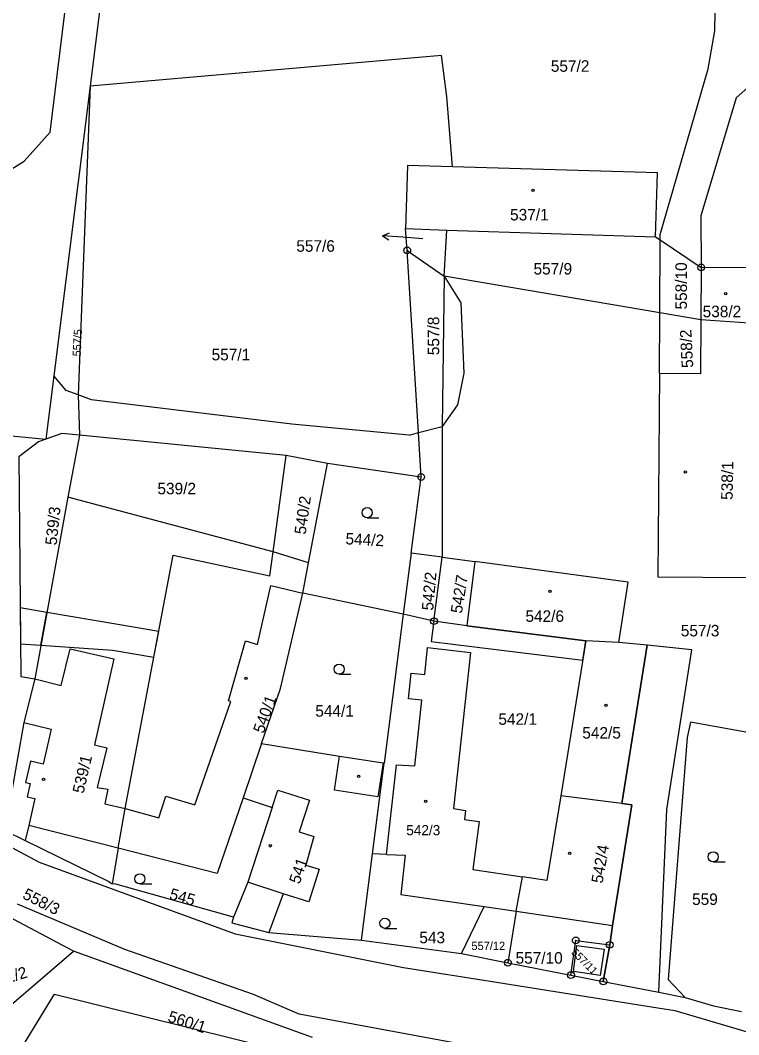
# Model space of a CAD drawing. Extents: x -504988 to -494607, y -1123820 to -1114018.
# Drawn here: x -499581.2 to -499475.3, y -1121441.4 to -1121291.8 of the extents above; entities that cross this region are included whole.
import ezdxf

# ---------------------------------------------------------------- set-up
doc = ezdxf.new("R2010")
doc.units = 0
for name, color, linetype in [('Hranice parcel', 7, 'Continuous'), ('Parcelní čísla', 7, 'Continuous'), ('Pop  PČ popisy', 7, 'Continuous'), ('Vnitřní kresba', 7, 'Continuous'), ('Věcná břemena k části', 7, 'Continuous'), ('Značky bodu BP', 7, 'Continuous'), ('Značky budov', 7, 'Continuous'), ('Značky kultur', 7, 'Continuous')]:
    doc.layers.add(name, color=color, linetype=linetype)

msp = doc.modelspace()

# ---------------------------------------------------------------- linework, layer by layer
at = {"layer": 'Hranice parcel'}
for p, q in [((-499524.41, -1121322.55), (-499518.32, -1121322.77)), ((-499524.17, -1121325.76), (-499524.41, -1121322.55)), ((-499518.71, -1121329.57), (-499518.32, -1121322.77)), ((-499518.32, -1121322.77), (-499487.56, -1121323.76)), ((-499487.56, -1121323.76), (-499486.87, -1121324.22)), ((-499486.93, -1121334.97), (-499486.87, -1121324.22)), ((-499486.87, -1121324.22), (-499480.83, -1121328.26)), ((-499524.17, -1121325.76), (-499518.71, -1121329.57)), ((-499486.93, -1121334.97), (-499518.71, -1121329.57)), ((-499480.83, -1121328.26), (-499480.88, -1121335.99)), ((-499486.99, -1121343.91), (-499486.93, -1121334.97)), ((-499480.88, -1121335.99), (-499486.93, -1121334.97)), ((-499473.74, -1121336.51), (-499480.88, -1121335.99)), ((-499585.06, -1121352.87), (-499577.48, -1121353.58)), ((-499572.52, -1121353), (-499574.21, -1121362.13)), ((-499542.02, -1121356.01), (-499572.52, -1121353)), ((-499543.95, -1121370.19), (-499542.02, -1121356.01)), ((-499535.95, -1121357.19), (-499542.02, -1121356.01)), ((-499538.72, -1121371.8), (-499535.95, -1121357.19)), ((-499522.12, -1121359.17), (-499535.95, -1121357.19)), ((-499523.57, -1121370.4), (-499522.12, -1121359.17)), ((-499574.21, -1121362.13), (-499579.11, -1121388.94)), ((-499543.95, -1121370.19), (-499574.21, -1121362.13)), ((-499538.72, -1121371.8), (-499543.95, -1121370.19)), ((-499523.57, -1121370.4), (-499524.78, -1121379.41)), ((-499519.03, -1121371), (-499523.57, -1121370.4)), ((-499520.23, -1121380.43), (-499519.03, -1121371)), ((-499519.03, -1121371), (-499514.19, -1121371.65)), ((-499539.57, -1121376.3), (-499538.72, -1121371.8)), ((-499514.19, -1121371.65), (-499515.4, -1121381.1)), ((-499524.78, -1121379.41), (-499539.57, -1121376.3)), ((-499524.78, -1121379.41), (-499527.56, -1121401.35)), ((-499520.23, -1121380.43), (-499524.78, -1121379.41)), ((-499515.4, -1121381.1), (-499520.23, -1121380.43)), ((-499515.4, -1121381.1), (-499497.82, -1121383.35)), ((-499497.82, -1121383.35), (-499501.54, -1121406.16)), ((-499492.99, -1121383.55), (-499497.82, -1121383.35)), ((-499579.11, -1121388.94), (-499580.69, -1121395.38)), ((-499580.69, -1121395.38), (-499583.51, -1121411.27)), ((-499545.65, -1121398.46), (-499548.39, -1121406.46)), ((-499529.29, -1121414.74), (-499527.56, -1121401.35)), ((-499492.54, -1121407.29), (-499501.54, -1121406.16)), ((-499583.51, -1121411.27), (-499580.51, -1121412.75)), ((-499566.79, -1121413.92), (-499567.68, -1121419.17)), ((-499530.93, -1121427.47), (-499529.29, -1121414.74)), ((-499527.25, -1121414.83), (-499529.29, -1121414.74)), ((-499508.13, -1121423.21), (-499507.16, -1121418.11)), ((-499573.41, -1121429.07), (-499585.97, -1121422.41)), ((-499516.17, -1121429.45), (-499512.82, -1121422.52)), ((-499512.82, -1121422.52), (-499508.13, -1121423.21)), ((-499508.13, -1121423.21), (-499509.33, -1121430.79)), ((-499508.13, -1121423.21), (-499493.92, -1121425.31)), ((-499494.32, -1121428.15), (-499493.92, -1121425.31)), ((-499530.93, -1121427.47), (-499516.17, -1121429.45)), ((-499500.03, -1121432.61), (-499499.32, -1121427.5)), ((-499499.32, -1121427.5), (-499494.32, -1121428.15)), ((-499495.26, -1121433.54), (-499494.32, -1121428.15)), ((-499585.14, -1121439.17), (-499573.41, -1121429.07)), ((-499538.16, -1121441.82), (-499573.41, -1121429.07)), ((-499516.17, -1121429.45), (-499509.33, -1121430.79)), ((-499509.33, -1121430.79), (-499500.03, -1121432.61)), ((-499500.03, -1121432.61), (-499495.26, -1121433.54))]:
    msp.add_line(p, q, dxfattribs=at)
for points in [[(-499618.28, -1121230.05), (-499616.51, -1121239.55), (-499615.21, -1121250.4), (-499612.69, -1121306), (-499607.63, -1121311.95), (-499585.22, -1121315.4), (-499580.65, -1121312.61), (-499576.84, -1121308.33), (-499567.62, -1121233.51)], [(-499486.87, -1121324.22), (-499486.86, -1121323.39), (-499479.81, -1121298.97), (-499478.82, -1121293.36), (-499478.67, -1121284.88), (-499481.16, -1121281.36), (-499487.7, -1121276.33), (-499492.76, -1121274.33), (-499497.63, -1121273.78), (-499558.94, -1121267.14), (-499561.8, -1121267.75), (-499565.13, -1121269.75), (-499567.38, -1121273.1), (-499570.95, -1121301.52)], [(-499517.5, -1121313.44), (-499518.32, -1121303.06), (-499519.14, -1121297), (-499570.95, -1121301.52)], [(-499470.76, -1121299.24), (-499471.45, -1121299.51), (-499475.66, -1121303.26), (-499480.87, -1121320.65), (-499480.83, -1121328.26)], [(-499570.95, -1121301.52), (-499576.31, -1121344.23), (-499577.48, -1121353.58)], [(-499570.95, -1121301.52), (-499572.7, -1121347.05), (-499572.52, -1121353)], [(-499517.5, -1121313.44), (-499524.12, -1121313.25), (-499524.41, -1121322.55)], [(-499487.56, -1121323.76), (-499487.28, -1121314.32), (-499517.5, -1121313.44)], [(-499522.12, -1121359.17), (-499522.52, -1121352.62), (-499524.17, -1121325.76)], [(-499518.71, -1121329.57), (-499519.04, -1121351.7), (-499519.03, -1121371)], [(-499473.74, -1121336.51), (-499473.68, -1121328.31), (-499480.83, -1121328.26)], [(-499486.99, -1121343.91), (-499487.21, -1121373.91), (-499474.01, -1121374.01), (-499473.74, -1121336.51)], [(-499480.88, -1121335.99), (-499480.94, -1121343.96), (-499486.99, -1121343.91)], [(-499572.52, -1121353), (-499575.12, -1121352.74), (-499577.48, -1121353.58)], [(-499577.48, -1121353.58), (-499578.56, -1121353.96), (-499581.44, -1121356.18), (-499581.13, -1121388.59), (-499579.11, -1121388.94)], [(-499566.79, -1121413.92), (-499565.79, -1121408.03), (-499558.68, -1121370.69), (-499544.44, -1121373.76), (-499543.95, -1121370.19)], [(-499492.99, -1121383.55), (-499491.57, -1121374.67), (-499514.19, -1121371.65)], [(-499545.65, -1121398.46), (-499542.86, -1121390.34), (-499539.57, -1121376.3)], [(-499527.25, -1121414.83), (-499525.76, -1121401.6), (-499523.06, -1121401.74), (-499522.01, -1121392.09), (-499524, -1121391.88), (-499523.59, -1121388.07), (-499521.6, -1121388.29), (-499521.17, -1121384.29), (-499514.85, -1121385.03), (-499517.34, -1121408.04), (-499515.59, -1121408.32), (-499515.73, -1121409.66), (-499513.58, -1121409.95), (-499514.5, -1121417.04), (-499507.16, -1121418.11)], [(-499492.54, -1121407.29), (-499488.8, -1121383.98), (-499492.99, -1121383.55)], [(-499580.69, -1121395.38), (-499576.66, -1121396.36), (-499577.88, -1121401.53), (-499579.72, -1121401.09), (-499580.45, -1121404.2), (-499579.78, -1121404.36), (-499580.23, -1121406.31), (-499579.11, -1121406.57), (-499579.99, -1121410.56), (-499580.51, -1121412.75)], [(-499472.35, -1121397.15), (-499482.38, -1121395.33), (-499482.87, -1121397.56), (-499485.69, -1121433.28), (-499483.21, -1121435.9)], [(-499545.65, -1121398.46), (-499534.14, -1121400.33), (-499527.72, -1121401.33), (-499527.56, -1121401.35)], [(-499548.39, -1121406.46), (-499552.21, -1121417.62), (-499566.79, -1121413.92)], [(-499548.39, -1121406.46), (-499544.08, -1121407.89), (-499547.69, -1121418.91), (-499549.8, -1121424.07)], [(-499501.54, -1121406.16), (-499503.57, -1121418.64), (-499507.16, -1121418.11)], [(-499493.92, -1121425.31), (-499491.06, -1121407.53), (-499492.54, -1121407.29)], [(-499580.51, -1121412.75), (-499568.17, -1121418.83), (-499567.68, -1121419.17)], [(-499527.25, -1121414.83), (-499524.49, -1121414.94), (-499525.11, -1121420.71), (-499512.82, -1121422.52)], [(-499549.8, -1121424.07), (-499567.15, -1121419.19), (-499567.68, -1121419.17)], [(-499549.8, -1121424.07), (-499550.03, -1121424.89), (-499544.59, -1121426.34), (-499530.93, -1121427.47)], [(-499495.26, -1121433.54), (-499487.08, -1121435.14), (-499483.21, -1121435.9)], [(-499581.32, -1121443.76), (-499576.19, -1121435.44), (-499536.38, -1121445.31)], [(-499483.21, -1121435.9), (-499479.01, -1121437.13), (-499474.87, -1121437.96)]]:
    msp.add_lwpolyline(points, dxfattribs=at)
at = {"layer": 'Pop  PČ popisy'}
for p, q in [((-499527.83, -1121323.62), (-499526.8, -1121323.19)), ((-499524.84, -1121323.83), (-499527.83, -1121323.62)), ((-499527.83, -1121323.62), (-499526.87, -1121324.19)), ((-499521.85, -1121324.04), (-499524.84, -1121323.83))]:
    msp.add_line(p, q, dxfattribs=at)
at = {"layer": 'Vnitřní kresba'}
for p, q in [((-499518.71, -1121329.57), (-499516.29, -1121333.49)), ((-499516.29, -1121333.49), (-499515.85, -1121343.85)), ((-499574.48, -1121346.4), (-499576.31, -1121344.23)), ((-499515.85, -1121343.85), (-499516.75, -1121348.51)), ((-499572.7, -1121347.05), (-499574.48, -1121346.4)), ((-499570.74, -1121347.77), (-499572.7, -1121347.05)), ((-499541.18, -1121351.39), (-499570.74, -1121347.77)), ((-499516.75, -1121348.51), (-499519.04, -1121351.7)), ((-499523.88, -1121352.98), (-499541.18, -1121351.39)), ((-499522.52, -1121352.62), (-499519.04, -1121351.7)), ((-499523.88, -1121352.98), (-499522.52, -1121352.62)), ((-499546.23, -1121383.87), (-499544.29, -1121375.19)), ((-499544.29, -1121375.19), (-499539.57, -1121376.3)), ((-499550.55, -1121392.16), (-499548.01, -1121383.35)), ((-499548.01, -1121383.35), (-499546.23, -1121383.87)), ((-499575.2, -1121389.89), (-499573.86, -1121384.52)), ((-499573.86, -1121384.52), (-499567.43, -1121385.97)), ((-499567.43, -1121385.97), (-499570.28, -1121398.66)), ((-499579.11, -1121388.94), (-499575.2, -1121389.89)), ((-499555.5, -1121407.52), (-499550.2, -1121392.26)), ((-499550.2, -1121392.26), (-499550.55, -1121392.16)), ((-499570.28, -1121398.66), (-499568.49, -1121399.11)), ((-499568.49, -1121399.11), (-499569.92, -1121404.94)), ((-499534.91, -1121405.32), (-499534.14, -1121400.33)), ((-499527.72, -1121401.33), (-499528.49, -1121406.32)), ((-499569.92, -1121404.94), (-499568.33, -1121405.2)), ((-499568.33, -1121405.2), (-499568.76, -1121407.35)), ((-499544.08, -1121407.89), (-499543.24, -1121405.32)), ((-499543.24, -1121405.32), (-499538.6, -1121406.83)), ((-499528.49, -1121406.32), (-499534.91, -1121405.32)), ((-499568.76, -1121407.35), (-499565.79, -1121408.03)), ((-499560.79, -1121409.43), (-499559.75, -1121406.23)), ((-499559.75, -1121406.23), (-499555.5, -1121407.52)), ((-499538.6, -1121406.83), (-499540.13, -1121411.48)), ((-499592.57, -1121408.46), (-499578.47, -1121415.94)), ((-499565.79, -1121408.03), (-499560.79, -1121409.43)), ((-499566.79, -1121413.92), (-499579.99, -1121410.56)), ((-499540.13, -1121411.48), (-499537.93, -1121412.17)), ((-499537.93, -1121412.17), (-499539.15, -1121416.42)), ((-499578.47, -1121415.94), (-499549.54, -1121426.55)), ((-499539.15, -1121416.42), (-499537.14, -1121416.97)), ((-499537.14, -1121416.97), (-499538.7, -1121421.82)), ((-499542.45, -1121420.61), (-499547.69, -1121418.91)), ((-499542.45, -1121420.61), (-499544.59, -1121426.34)), ((-499538.7, -1121421.82), (-499542.45, -1121420.61)), ((-499565.82, -1121428.86), (-499581.65, -1121422.16)), ((-499549.54, -1121426.55), (-499524.72, -1121431.5)), ((-499499.64, -1121432.07), (-499499.16, -1121428.27)), ((-499499.16, -1121428.27), (-499495.12, -1121428.81)), ((-499546.82, -1121435.48), (-499565.82, -1121428.86)), ((-499495.12, -1121428.81), (-499495.72, -1121432.68)), ((-499524.72, -1121431.5), (-499511.03, -1121433.64)), ((-499495.72, -1121432.68), (-499499.64, -1121432.07)), ((-499511.03, -1121433.64), (-499488.16, -1121437.27)), ((-499540.09, -1121438.37), (-499546.82, -1121435.48)), ((-499488.16, -1121437.27), (-499484.7, -1121437.82)), ((-499499.71, -1121445.83), (-499540.09, -1121438.37)), ((-499484.7, -1121437.82), (-499469.69, -1121442.26))]:
    msp.add_line(p, q, dxfattribs=at)
at = {"layer": 'Věcná břemena k části'}
for points in [[(-499581.23, -1121378.48), (-499581.18, -1121383.75), (-499578.2, -1121383.96), (-499577.32, -1121379.14)], [(-499561.55, -1121385.74), (-499560.82, -1121381.94), (-499566.87, -1121380.91), (-499577.32, -1121379.14), (-499578.2, -1121383.96), (-499567.66, -1121384.7)], [(-499520.63, -1121383.4), (-499498.28, -1121386.18), (-499497.82, -1121383.35), (-499515.4, -1121381.1), (-499520.23, -1121380.43)], [(-499488.8, -1121383.98), (-499492.54, -1121407.29), (-499491.06, -1121407.53), (-499493.92, -1121425.31), (-499494.32, -1121428.15), (-499495.26, -1121433.54), (-499487.08, -1121435.14), (-499485.87, -1121408.2), (-499482.21, -1121384.63)]]:
    msp.add_lwpolyline(points, close=True, dxfattribs=at)
at = {"layer": 'Značky bodu BP'}
for centre, radius in [((-499524.17, -1121325.76), 0.5), ((-499524.17, -1121325.76), 0.0303), ((-499480.83, -1121328.26), 0.5), ((-499480.83, -1121328.26), 0.0303), ((-499522.12, -1121359.17), 0.5), ((-499522.12, -1121359.17), 0.0303), ((-499520.23, -1121380.43), 0.5), ((-499520.23, -1121380.43), 0.0303), ((-499499.32, -1121427.5), 0.5), ((-499499.32, -1121427.5), 0.0303), ((-499494.32, -1121428.15), 0.5), ((-499494.32, -1121428.15), 0.0303), ((-499509.33, -1121430.79), 0.5), ((-499509.33, -1121430.79), 0.0303), ((-499500.03, -1121432.61), 0.5), ((-499500.03, -1121432.61), 0.0303), ((-499495.26, -1121433.54), 0.5), ((-499495.26, -1121433.54), 0.0303)]:
    msp.add_circle(centre, radius, dxfattribs=at)
at = {"layer": 'Značky budov'}
for centre in [(-499505.62, -1121316.91), (-499477.21, -1121332.12), (-499483.18, -1121358.41), (-499503.12, -1121376.02), (-499547.93, -1121388.86), (-499494.86, -1121392.83), (-499577.81, -1121403.73), (-499531.32, -1121403.32), (-499521.46, -1121406.99), (-499544.37, -1121413.55), (-499500.21, -1121414.66)]:
    msp.add_circle(centre, 0.175, dxfattribs=at)
at = {"layer": 'Značky kultur'}
for p, q in [((-499530.09, -1121365.18), (-499528.34, -1121365.18)), ((-499534.22, -1121388.26), (-499532.47, -1121388.26)), ((-499479.05, -1121415.92), (-499477.3, -1121415.92)), ((-499563.6, -1121419.16), (-499561.85, -1121419.16)), ((-499527.46, -1121425.72), (-499525.71, -1121425.72))]:
    msp.add_line(p, q, dxfattribs=at)
for centre in [(-499530.09, -1121364.43), (-499534.22, -1121387.51), (-499479.05, -1121415.17), (-499563.6, -1121418.41), (-499527.46, -1121424.97)]:
    msp.add_circle(centre, 0.75, dxfattribs=at)

# ---------------------------------------------------------------- texts
at = {"layer": 'Parcelní čísla'}
for s, height, p in [('557/2', 1.7, (-499503, -1121299.42)), ('537/1', 1.7, (-499509.01, -1121321.34)), ('557/6', 1.7, (-499540.53, -1121325.96)), ('557/9', 1.7, (-499505.55, -1121329.31)), ('538/2', 1.7, (-499480.61, -1121335.61)), ('557/1', 1.7, (-499553.02, -1121341.97)), ('539/2', 1.7, (-499561.01, -1121361.72)), ('542/6', 1.7, (-499506.74, -1121380.53)), ('557/3', 1.7, (-499483.83, -1121382.67)), ('544/1', 1.7, (-499537.73, -1121394.51)), ('542/1', 1.7, (-499510.73, -1121395.71)), ('542/5', 1.7, (-499498.36, -1121397.74)), ('542/3', 1.5, (-499524.32, -1121411.99)), ('559', 1.7, (-499482.17, -1121422.27)), ('543', 1.7, (-499522.39, -1121427.92)), ('557/12', 1.217, (-499514.71, -1121428.91)), ('557/10', 1.7, (-499508.2, -1121430.93))]:
    msp.add_text(s, height=height, dxfattribs=at).set_placement(p)
for s, height, rotation, p in [('558/10', 1.7, 90, (-499482.93, -1121334.47)), ('557/8', 1.7, 90, (-499519.46, -1121341.21)), ('557/5', 1.2, 87, (-499572.33, -1121341.41)), ('558/2', 1.7, 93, (-499481.99, -1121343.05)), ('538/1', 1.7, 89, (-499476.19, -1121362.56)), ('540/2', 1.7, 82, (-499539.15, -1121367.72)), ('539/3', 1.7, 84, (-499575.88, -1121369.29)), ('544/2', 1.7, 357, (-499533.31, -1121369.09)), ('542/2', 1.7, 85, (-499520.35, -1121378.91)), ('542/7', 1.7, 81, (-499516.11, -1121379.37)), ('540/1', 1.7, 70, (-499545.36, -1121397.09)), ('539/1', 1.7, 77, (-499571.91, -1121405.94)), ('542/4', 1.7, 80, (-499495.38, -1121419.17)), ('541', 1.7, 71, (-499540.05, -1121419.29)), ('558/3', 1.7, 333, (-499581.03, -1121421.23)), ('545', 1.7, 344, (-499559.37, -1121421.39)), ('557/11', 1.139, 315, (-499500.08, -1121429.36)), ('522/2', 1.7, 17, (-499585.49, -1121434.58)), ('560/1', 1.7, 342, (-499559.59, -1121439.43))]:
    msp.add_text(s, height=height, rotation=rotation, dxfattribs=at).set_placement(p)

doc.saveas('drawing.dxf')
